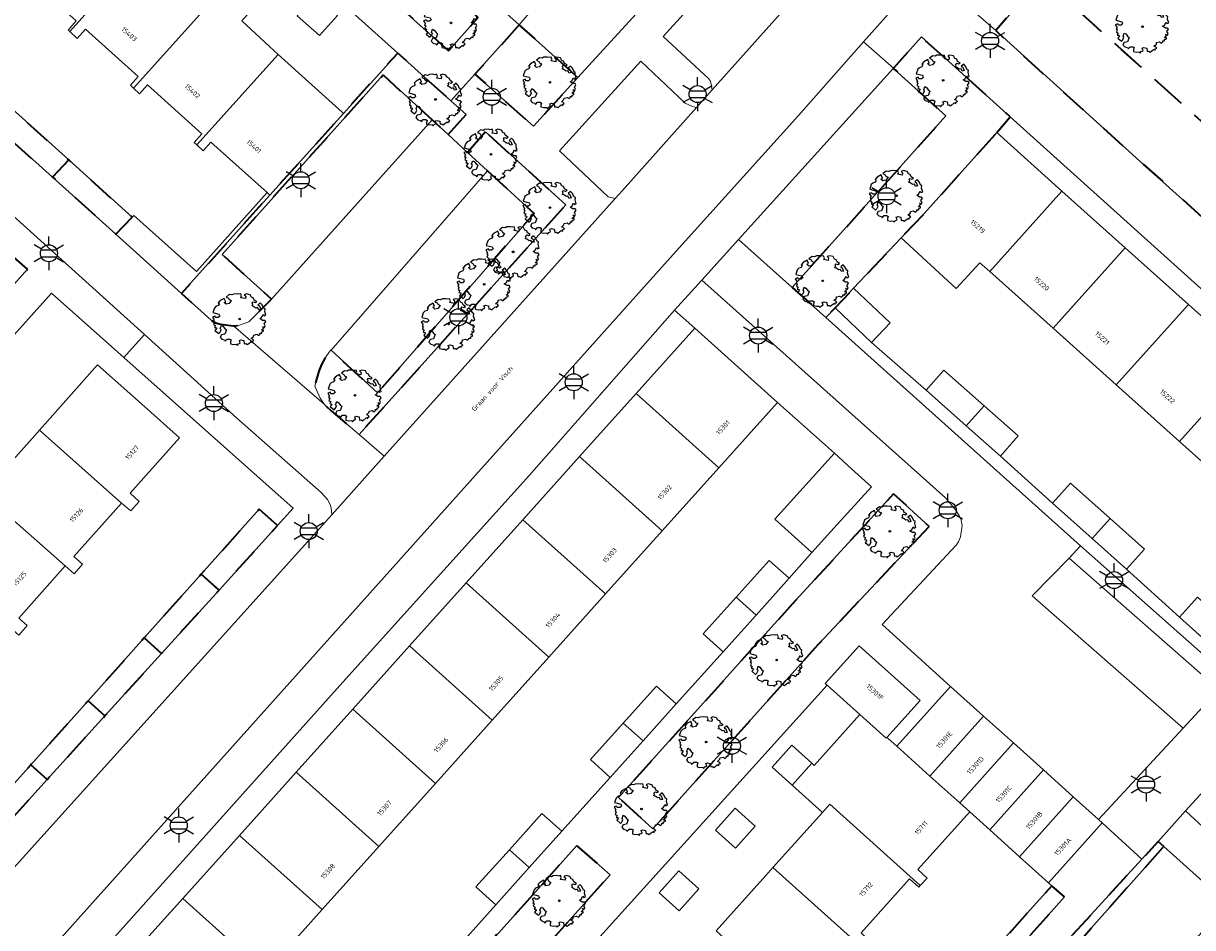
# Model space of a CAD drawing. Extents: x 105780 to 185197, y 477999 to 525027.
# Tile 251 of 562: x 107446 to 107533, y 478659 to 478727. Entities that reach past the tile are written whole.
import ezdxf
from ezdxf.enums import TextEntityAlignment as Align

# ---------------------------------------------------------------- set-up
doc = ezdxf.new("R2010")
doc.units = 0
doc.linetypes.add('XX-HIDDEN', pattern=[4, 2, -2])
for name, color, linetype, lineweight in [('B-GV-GR-BOOM-S', 252, 'Continuous', 25), ('B-GV-GR-MATERIAALGRENS-G', 252, 'XX-HIDDEN', 35), ('B-RO-IE-MEUBILAIR_WEGMEUBILAIR-S', 252, 'Continuous', 25), ('B-XX-KG-KADASTRAAL_BEBOUWING-G', 252, 'Continuous', 20), ('B1-WE-OG-BEBOUWING-T18', 7, 'Continuous', 18), ('B1-WE-OG-TERREIN_ERF-GV', 252, 'Continuous', 18), ('B1-WE-OG-TOPOGRAFIE-T18', 10, 'Continuous', 18), ('B1-WE-VH-VERHARDING_ASFALT-GV', 252, 'Continuous', 18), ('B1-WE-VH-VERHARDING_BETONSTRAATSTEEN-GV', 252, 'Continuous', 18), ('B1-WE-VH-VERHARDING_STRAATBAKSTEEN-GV', 252, 'Continuous', 18), ('B1-WE-VH-VERHARDING_TEGEL-GV', 252, 'Continuous', 18)]:
    doc.layers.add(name, color=color, linetype=linetype, lineweight=lineweight)
doc.styles.add('NLCS-ISO', font='NLCS-ISO.ttf')
doc.styles.add('NLCS-ISO-M200-T18', font='NLCS-ISO.ttf', dxfattribs={"height": 0.36})

# ---------------------------------------------------------------- blocks, each defined once
blk = doc.blocks.new('B-SIE-WEG_LICHTMAST-SO')
at = {"ltscale": 0.1}
for p, q in [((0, 1.27), (0, 2.53)), ((-1.1, 0.63), (-2.19, 1.27)), ((1.1, 0.63), (2.19, 1.27)), ((-1.1, -0.63), (-2.19, -1.27)), ((0, -1.27), (0, -2.53)), ((1.1, -0.63), (2.19, -1.27))]:
    blk.add_line(p, q, dxfattribs=at)
at = {"flags": 128}
for points in [[(-1.16, 0.5), (1.16, 0.5)], [(-1.16, -0.5), (1.16, -0.5)]]:
    blk.add_lwpolyline(points, dxfattribs=at)
at = {"ltscale": 0.1}
blk.add_circle((0, 0), 1.27, dxfattribs=at)
at = {"style": 'NLCS-ISO'}
blk.add_attdef('TYPE', text='', height=1.8, dxfattribs=at).set_placement((0, 2.53), align=Align.BOTTOM_CENTER)
blk = doc.blocks.new('B-SGR-BOOM_06')
at = {"linetype": 'Continuous', "flags": 128}
blk.add_lwpolyline([(1.079, 1.408), (1.012, 1.576), (0.879, 1.626), (0.778, 1.81), (0.509, 1.877), (0.342, 1.81), (0.443, 1.709), (0.426, 1.525), (0.091, 1.592), (0.141, 1.726), (0.074, 1.877), (-0.06, 1.844), (-0.194, 1.877), (-0.462, 1.86), (-0.596, 1.793), (-0.781, 1.826), (-1.016, 1.642), (-0.848, 1.559), (-0.798, 1.458), (-0.63, 1.374), (-0.798, 1.156), (-1.015, 1.106), (-1.166, 1.24), (-1.048, 1.287), (-1.149, 1.542), (-1.451, 1.374), (-1.602, 1.206), (-1.518, 1.139), (-1.602, 1.005), (-1.77, 0.938), (-1.887, 0.821), (-2.004, 0.486), (-1.552, 0.368), (-1.485, 0.218), (-1.602, 0.117), (-1.803, 0.117), (-1.841, 0.222), (-2.037, 0.151), (-1.903, -0.067), (-1.97, -0.151), (-1.887, -0.218), (-1.954, -0.402), (-1.813, -0.473), (-1.887, -0.62), (-1.77, -0.637), (-1.717, -0.683), (-1.848, -0.843), (-1.568, -1.073), (-1.467, -0.972), (-1.384, -0.788), (-1.451, -0.704), (-1.367, -0.47), (-1.25, -0.537), (-1.115, -0.704), (-0.998, -0.804), (-1.115, -1.123), (-1.367, -1.173), (-1.467, -1.358), (-1.333, -1.508), (-1.133, -1.559), (-1.108, -1.609), (-1.082, -1.659), (-0.931, -1.491), (-0.73, -1.491), (-0.63, -1.559), (-0.68, -1.709), (-0.68, -1.844), (-0.462, -1.894), (-0.244, -1.877), (-0.194, -1.978), (-0.093, -1.86), (0.041, -1.793), (-0.024, -1.603), (0.108, -1.559), (0.309, -1.609), (0.342, -1.844), (0.46, -1.826), (0.577, -1.894), (0.828, -1.693), (0.946, -1.742), (0.929, -1.659), (1.063, -1.592), (0.963, -1.491), (0.845, -1.458), (1.03, -1.29), (1.046, -1.19), (1.264, -1.139), (1.415, -1.223), (1.515, -1.123), (1.508, -1.053), (1.649, -1.053), (1.649, -0.955), (1.784, -0.905), (1.784, -0.821), (1.633, -0.821), (1.817, -0.636), (1.7, -0.57), (1.851, -0.62), (1.901, -0.503), (1.817, -0.368), (1.934, -0.184), (1.867, -0.101), (1.7, -0.101), (1.499, 0.034), (1.633, 0.117), (1.75, 0.335), (1.817, 0.235), (1.951, 0.285), (1.867, 0.57), (1.884, 0.755), (1.8, 0.788), (1.666, 1.056), (1.531, 1.205), (1.35, 1.042), (1.465, 0.972), (1.566, 0.721), (1.415, 0.687), (1.331, 0.854), (1.197, 0.822), (1.063, 0.922), (0.895, 1.006), (0.979, 1.073), (0.929, 1.173), (1.012, 1.274), (1.146, 1.223), (1.264, 1.291)], close=True, dxfattribs=at)
blk.add_circle((0, 0), 0.06)
at = {"style": 'NLCS-ISO'}
blk.add_attdef('SOORT', text='', height=0.3, dxfattribs=at).set_placement((0, -0.36), align=Align.TOP_CENTER)

msp = doc.modelspace()

# ---------------------------------------------------------------- linework, layer by layer
at = {"layer": 'B-GV-GR-MATERIAALGRENS-G', "flags": 128}
for points in [[(107471.656, 478734.793), (107467.863, 478733.749), (107478.011, 478724.661), (107480.211, 478727.136)], [(107522.209, 478730.112), (107554.582, 478701.058), (107558.535, 478705.455), (107558.368, 478705.606), (107534.49, 478727.007), (107526.135, 478734.496)], [(107522.209, 478730.112), (107518.803, 478726.164), (107529.825, 478716.194), (107550.896, 478697.27), (107551.026, 478697.153), (107554.582, 478701.058)], [(107483.282, 478726.598), (107479.968, 478722.914), (107484.328, 478719.043), (107487.649, 478722.673)], [(107434.399, 478720.63), (107434.679, 478720.943), (107428.661, 478726.336), (107428.381, 478726.023), (107423.425, 478720.548), (107424.56, 478719.532), (107430.631, 478714.094), (107436.843, 478708.529), (107438.34, 478707.188), (107442.327, 478703.616), (107446.622, 478708.382), (107442.886, 478711.627), (107440.148, 478708.457), (107430.798, 478716.67)], [(107518.877, 478718.565), (107519.888, 478719.733), (107513.264, 478725.696), (107511.176, 478723.359), (107511.266, 478723.279), (107515.091, 478719.804), (107503.626, 478707.025), (107506.133, 478704.78), (107506.826, 478705.508), (107508.202, 478706.96), (107511.752, 478710.713), (107513.499, 478712.56)], [(107477.967, 478718.424), (107479.316, 478719.916), (107478.187, 478720.929), (107474.213, 478724.497), (107470.165, 478719.999), (107464.683, 478713.907), (107458.997, 478707.588), (107458.086, 478706.577), (107460.306, 478704.578), (107460.635, 478704.388), (107461.003, 478704.276), (107461.982, 478704.164), (107462.349, 478704.185), (107463.126, 478704.463), (107464.794, 478706.153), (107461.119, 478709.481), (107473.124, 478722.868), (107476.777, 478719.516)], [(107444.973, 478720.778), (107443.772, 478719.437), (107448.485, 478715.248), (107449.688, 478716.528)], [(107480.769, 478718.611), (107479.423, 478717.087), (107480.922, 478715.712), (107484.386, 478712.533), (107472.7, 478699.157), (107469.25, 478702.351), (107469.223, 478702.376), (107468.873, 478701.874), (107468.541, 478701.268), (107468.346, 478700.772), (107468.026, 478699.672), (107468.432, 478698.772), (107468.725, 478698.331), (107469.244, 478697.83), (107471.33, 478696.05), (107486.759, 478713.185)], [(107449.688, 478716.528), (107448.485, 478715.248), (107453.192, 478710.985), (107454.414, 478712.268)], [(107501.172, 478680.671), (107490.671, 478668.994), (107493.246, 478666.679), (107505.563, 478680.396), (107513.849, 478689.213), (107511.183, 478691.636), (107503.881, 478683.684)], [(107465.256, 478689.273), (107463.888, 478690.5), (107459.566, 478685.661), (107460.898, 478684.467)], [(107460.898, 478684.467), (107459.566, 478685.661), (107455.321, 478680.908), (107456.616, 478679.744)], [(107456.616, 478679.744), (107455.321, 478680.908), (107451.124, 478676.209), (107452.384, 478675.078)], [(107452.384, 478675.078), (107451.124, 478676.209), (107446.861, 478671.436), (107448.085, 478670.337)], [(107448.085, 478670.337), (107446.861, 478671.436), (107442.597, 478666.662), (107443.787, 478665.595)], [(107484.287, 478661.758), (107481.074, 478658.171), (107468.788, 478644.459), (107471.228, 478642.234), (107490.052, 478663.24), (107487.57, 478665.422)], [(107531.325, 478665.353), (107530.911, 478665.725), (107529.697, 478664.399), (107518.885, 478652.597), (107524.334, 478647.658), (107525.616, 478649.125), (107521.044, 478653.221), (107525.514, 478658.217), (107525.219, 478658.475), (107525.918, 478659.255)], [(107523.939, 478661.596), (107522.996, 478662.42), (107518.618, 478657.561), (107519.511, 478656.63)]]:
    msp.add_lwpolyline(points, close=True, dxfattribs=at)
at = {"layer": 'B-XX-KG-KADASTRAAL_BEBOUWING-G', "flags": 128}
for points in [[(107455.856, 478732.874), (107455.298, 478733.376), (107451.136, 478737.121), (107445.031, 478730.336), (107445.599, 478729.807), (107446.225, 478730.515), (107450.246, 478726.898), (107449.636, 478726.211), (107449.759, 478726.097)], [(107460.576, 478728.627), (107459.943, 478729.196), (107455.856, 478732.874), (107449.759, 478726.097), (107450.318, 478725.576), (107450.937, 478726.276), (107454.862, 478722.744), (107454.289, 478722.098), (107454.513, 478721.889)], [(107462.605, 478726.9), (107463.244, 478727.611), (107463.155, 478729.518), (107464.992, 478731.537), (107463.383, 478733.002), (107459.943, 478729.196), (107460.576, 478728.627), (107454.513, 478721.889), (107454.971, 478721.463), (107455.552, 478722.122), (107459.601, 478718.48), (107459.029, 478717.836), (107459.235, 478717.644), (107465.296, 478724.38), (107464.666, 478724.982)], [(107480.495, 478729.103), (107483.282, 478726.598), (107484.577, 478728.132), (107481.832, 478730.589)], [(107469.714, 478727.293), (107468.06, 478728.768), (107466.729, 478727.275), (107468.383, 478725.8)], [(107470.077, 478720.078), (107465.296, 478724.38), (107459.235, 478717.644), (107459.711, 478717.201), (107460.292, 478717.858), (107464.471, 478714.098), (107464.683, 478713.907), (107470.165, 478719.999)], [(107523.742, 478714.209), (107518.877, 478718.565), (107513.499, 478712.56), (107511.752, 478710.713), (107515.858, 478706.934), (107517.623, 478708.867), (107518.364, 478708.204)], [(107528.457, 478709.987), (107523.742, 478714.209), (107518.364, 478708.204), (107523.08, 478703.981)], [(107533.173, 478705.764), (107528.457, 478709.987), (107523.08, 478703.981), (107527.795, 478699.759)], [(107508.202, 478706.96), (107506.826, 478705.508), (107509.548, 478702.928), (107510.924, 478704.38)], [(107537.889, 478701.542), (107533.173, 478705.764), (107527.795, 478699.759), (107532.511, 478695.536)], [(107496.367, 478703.979), (107492.006, 478699.124), (107498.17, 478693.588), (107502.531, 478698.443)], [(107447.497, 478696.377), (107453.609, 478690.951), (107454.312, 478690.361), (107454.937, 478691.076), (107454.256, 478691.676), (107457.94, 478695.806), (107455.328, 478698.136), (107451.841, 478701.246)], [(107542.604, 478697.32), (107537.889, 478701.542), (107532.511, 478695.536), (107537.227, 478691.314)], [(107513.617, 478699.366), (107516.602, 478696.716), (107517.935, 478698.206), (107514.944, 478700.861)], [(107492.006, 478699.124), (107487.779, 478694.417), (107493.943, 478688.881), (107498.17, 478693.588)], [(107517.935, 478698.206), (107516.602, 478696.716), (107519.147, 478694.457), (107520.474, 478695.952)], [(107447.497, 478696.377), (107447.148, 478695.986), (107443.287, 478691.657), (107449.425, 478686.26), (107450.087, 478685.678), (107450.713, 478686.393), (107450.058, 478686.97), (107453.609, 478690.951)], [(107487.779, 478694.417), (107483.552, 478689.711), (107489.716, 478684.175), (107493.943, 478688.881)], [(107508.048, 478693.509), (107506.772, 478694.663), (107502.331, 478689.752), (107505.091, 478687.256), (107506.99, 478689.356), (107509.532, 478692.167)], [(107524.38, 478692.438), (107523.047, 478690.947), (107525.991, 478688.315), (107527.326, 478689.806)], [(107443.287, 478691.657), (107442.95, 478691.279), (107439.076, 478686.937), (107445.175, 478681.497), (107445.329, 478681.671), (107445.965, 478681.112), (107446.591, 478681.827), (107445.964, 478682.381), (107449.425, 478686.26)], [(107527.326, 478689.806), (107525.991, 478688.315), (107528.561, 478686.018), (107529.894, 478687.509)], [(107483.552, 478689.711), (107479.325, 478685.005), (107485.489, 478679.468), (107489.716, 478684.175)], [(107503.402, 478685.343), (107501.916, 478686.678), (107499.446, 478683.928), (107500.932, 478682.594)], [(107479.325, 478685.005), (107475.097, 478680.298), (107481.261, 478674.762), (107485.489, 478679.468)], [(107500.932, 478682.594), (107499.446, 478683.928), (107496.994, 478681.199), (107498.48, 478679.864)], [(107532.51, 478682.448), (107535.428, 478679.815), (107536.762, 478681.305), (107533.849, 478683.933)], [(107475.097, 478680.298), (107470.871, 478675.592), (107477.034, 478670.056), (107481.261, 478674.762)], [(107506.237, 478677.369), (107508.672, 478675.178), (107510.628, 478673.421), (107510.686, 478673.485), (107513.163, 478676.24), (107508.628, 478680.317), (107506.092, 478677.499)], [(107494.987, 478675.976), (107493.501, 478677.311), (107491.025, 478674.556), (107492.512, 478673.221)], [(107517.894, 478675.072), (107515.439, 478677.28), (107511.426, 478672.82), (107513.894, 478670.6)], [(107470.871, 478675.592), (107466.643, 478670.885), (107472.807, 478665.349), (107477.034, 478670.056)], [(107516.123, 478668.594), (107513.894, 478670.6), (107511.426, 478672.82), (107510.804, 478673.379), (107510.686, 478673.485), (107510.628, 478673.421), (107508.672, 478675.178), (107505.273, 478671.393), (107505.086, 478671.558), (107503.615, 478669.923), (107505.878, 478667.892), (107506.428, 478668.505), (107513.18, 478662.443), (107513.698, 478662.989), (107513.006, 478663.632), (107516.864, 478667.928)], [(107520.124, 478673.066), (107517.894, 478675.072), (107513.894, 478670.6), (107516.123, 478668.594)], [(107492.512, 478673.221), (107491.025, 478674.556), (107488.579, 478671.833), (107490.065, 478670.498)], [(107505.086, 478671.558), (107503.599, 478672.896), (107502.128, 478671.261), (107503.615, 478669.923)], [(107522.355, 478671.059), (107520.124, 478673.066), (107516.123, 478668.594), (107516.864, 478667.928), (107518.354, 478666.588)], [(107466.643, 478670.885), (107462.416, 478666.179), (107468.58, 478660.643), (107472.807, 478665.349)], [(107524.585, 478669.053), (107522.355, 478671.059), (107518.354, 478666.588), (107520.585, 478664.581)], [(107526.743, 478667.112), (107526.456, 478667.37), (107524.585, 478669.053), (107520.585, 478664.581), (107522.73, 478662.652)], [(107534.303, 478669.486), (107532.952, 478668.012), (107534.6, 478666.501), (107535.951, 478667.975)], [(107499.395, 478665.233), (107500.866, 478666.868), (107499.379, 478668.206), (107497.908, 478666.571)], [(107506.428, 478668.505), (107505.878, 478667.892), (107502.188, 478663.781), (107508.911, 478657.745), (107509.429, 478658.291), (107508.766, 478658.908), (107512.38, 478662.934), (107513.073, 478662.331), (107513.18, 478662.443)], [(107486.458, 478666.484), (107484.972, 478667.819), (107482.539, 478665.111), (107484.025, 478663.776)], [(107462.416, 478666.179), (107458.189, 478661.472), (107464.353, 478655.936), (107468.58, 478660.643)], [(107484.025, 478663.776), (107482.539, 478665.111), (107480.05, 478662.34), (107481.536, 478661.005)], [(107536.069, 478661.121), (107535.695, 478661.455), (107531.325, 478665.353), (107525.918, 478659.255), (107525.219, 478658.475), (107525.514, 478658.217), (107525.942, 478657.844), (107526.635, 478658.614), (107530.687, 478654.991)], [(107502.188, 478663.781), (107501.663, 478663.197), (107497.947, 478659.057), (107503.974, 478653.571), (107504.657, 478653.033), (107505.214, 478653.619), (107504.562, 478654.225), (107508.139, 478658.211), (107508.804, 478657.633), (107508.911, 478657.745)], [(107495.189, 478660.558), (107496.66, 478662.193), (107495.173, 478663.531), (107493.702, 478661.896)], [(107458.189, 478661.472), (107453.828, 478656.617), (107459.991, 478651.08), (107459.996, 478651.086), (107464.353, 478655.936)]]:
    msp.add_lwpolyline(points, close=True, dxfattribs=at)
at = {"layer": 'B1-WE-OG-TERREIN_ERF-GV', "flags": 128}
for points in [[(107462.605, 478726.9), (107464.666, 478724.982), (107465.296, 478724.38), (107470.077, 478720.078), (107470.165, 478719.999), (107474.213, 478724.497), (107426.363, 478767.447)], [(107484.577, 478728.132), (107483.282, 478726.598), (107487.649, 478722.673), (107500.718, 478736.958)], [(107444.973, 478720.778), (107449.688, 478716.528), (107454.414, 478712.268), (107454.537, 478712.397), (107459.205, 478708.218), (107464.471, 478714.098), (107460.292, 478717.858), (107459.711, 478717.201), (107459.235, 478717.644), (107459.029, 478717.836), (107459.601, 478718.48), (107455.552, 478722.122), (107454.971, 478721.463), (107454.513, 478721.889), (107454.289, 478722.098), (107454.862, 478722.744), (107450.937, 478726.276), (107450.318, 478725.576), (107449.759, 478726.097), (107449.636, 478726.211), (107450.246, 478726.898)], [(107537.227, 478691.314), (107532.511, 478695.536), (107527.795, 478699.759), (107523.08, 478703.981), (107518.364, 478708.204), (107517.623, 478708.867), (107515.858, 478706.934), (107511.752, 478710.713), (107508.202, 478706.96), (107510.924, 478704.38), (107509.548, 478702.928), (107513.617, 478699.366), (107514.944, 478700.861), (107517.935, 478698.206), (107520.474, 478695.952), (107519.147, 478694.457), (107523.047, 478690.947), (107524.38, 478692.438), (107527.326, 478689.806), (107529.894, 478687.509), (107528.561, 478686.018), (107532.51, 478682.448), (107533.849, 478683.933)], [(107442.597, 478666.662), (107446.861, 478671.436), (107451.124, 478676.209), (107455.321, 478680.908), (107459.566, 478685.661), (107463.888, 478690.5), (107465.256, 478689.273), (107466.432, 478690.571), (107453.785, 478701.798), (107448.39, 478706.587), (107410.99, 478664.9)], [(107443.287, 478691.657), (107447.148, 478695.986), (107447.497, 478696.377), (107451.841, 478701.246), (107455.328, 478698.136), (107457.94, 478695.806), (107454.256, 478691.676), (107454.937, 478691.076), (107454.312, 478690.361), (107453.609, 478690.951), (107450.058, 478686.97), (107450.713, 478686.393), (107450.087, 478685.678), (107449.425, 478686.26), (107445.964, 478682.381), (107446.591, 478681.827), (107445.965, 478681.112)], [(107477.917, 478656.976), (107481.536, 478661.005), (107480.05, 478662.34), (107482.539, 478665.111), (107484.972, 478667.819), (107486.458, 478666.484), (107490.065, 478670.498), (107488.579, 478671.833), (107491.025, 478674.556), (107493.501, 478677.311), (107494.987, 478675.976), (107498.48, 478679.864), (107496.994, 478681.199), (107499.446, 478683.928), (107501.916, 478686.678), (107503.402, 478685.343), (107505.091, 478687.256), (107502.331, 478689.752), (107506.772, 478694.663), (107502.531, 478698.443), (107498.17, 478693.588), (107493.943, 478688.881), (107489.716, 478684.175), (107485.489, 478679.468), (107481.261, 478674.762), (107477.034, 478670.056), (107472.807, 478665.349), (107468.58, 478660.643), (107464.353, 478655.936)], [(107497.947, 478659.057), (107501.663, 478663.197), (107502.188, 478663.781), (107505.878, 478667.892), (107503.615, 478669.923), (107502.128, 478671.261), (107503.599, 478672.896), (107505.086, 478671.558), (107505.273, 478671.393), (107508.672, 478675.178), (107506.237, 478677.369), (107475.837, 478643.729)], [(107534.6, 478666.501), (107532.952, 478668.012), (107530.911, 478665.725), (107531.325, 478665.353), (107535.695, 478661.455)], [(107518.618, 478657.561), (107522.996, 478662.42), (107522.73, 478662.652), (107520.585, 478664.581), (107518.354, 478666.588), (107516.864, 478667.928), (107513.006, 478663.632), (107513.698, 478662.989), (107513.18, 478662.443), (107513.073, 478662.331), (107512.38, 478662.934), (107508.766, 478658.908)]]:
    msp.add_lwpolyline(points, dxfattribs=at)
for points in [[(107468.383, 478725.8), (107466.729, 478727.275), (107468.06, 478728.768), (107469.714, 478727.293)], [(107555.317, 478687.837), (107519.888, 478719.733), (107518.877, 478718.565), (107523.742, 478714.209), (107528.457, 478709.987), (107533.173, 478705.764), (107537.889, 478701.542), (107542.604, 478697.32), (107547.32, 478693.097), (107552.035, 478688.875), (107556.751, 478684.652), (107561.467, 478680.43), (107566.182, 478676.208), (107570.898, 478671.985), (107575.613, 478667.763), (107580.329, 478663.54), (107585.045, 478659.318), (107589.76, 478655.096), (107594.476, 478650.873), (107599.191, 478646.651), (107603.854, 478642.475), (107604.769, 478643.496), (107583.429, 478662.739)], [(107454.537, 478712.397), (107454.414, 478712.268), (107453.192, 478710.985), (107458.086, 478706.577), (107458.997, 478707.588), (107464.683, 478713.907), (107464.471, 478714.098), (107459.205, 478708.218)], [(107475.097, 478680.298), (107479.325, 478685.005), (107483.552, 478689.711), (107487.779, 478694.417), (107492.006, 478699.124), (107496.367, 478703.979), (107494.864, 478705.329), (107484.051, 478693.025), (107470.132, 478677.588), (107452.442, 478657.86), (107453.828, 478656.617), (107458.189, 478661.472), (107462.416, 478666.179), (107466.643, 478670.885), (107470.871, 478675.592)], [(107499.395, 478665.233), (107497.908, 478666.571), (107499.379, 478668.206), (107500.866, 478666.868)], [(107495.189, 478660.558), (107493.702, 478661.896), (107495.173, 478663.531), (107496.66, 478662.193)]]:
    msp.add_lwpolyline(points, close=True, dxfattribs=at)
at = {"layer": 'B1-WE-VH-VERHARDING_ASFALT-GV', "flags": 128}
msp.add_lwpolyline([(107513.674, 478730.654), (107515.614, 478732.843), (107511.11, 478736.786), (107510.052, 478735.617), (107509.231, 478734.698), (107506.537, 478731.679), (107504.88, 478729.822), (107497.668, 478721.742), (107496.503, 478720.439), (107490.972, 478714.254), (107490.424, 478713.641), (107473.214, 478694.441), (107469.299, 478690.073), (107442.823, 478660.722), (107426.017, 478641.715), (107425.855, 478641.582), (107422.61, 478638.013), (107427.14, 478634.013), (107494.528, 478709.236), (107504.091, 478719.843), (107508.955, 478725.33)], close=True, dxfattribs=at)
at = {"layer": 'B1-WE-VH-VERHARDING_BETONSTRAATSTEEN-GV', "flags": 128}
for points in [[(107504.88, 478729.822), (107504.483, 478729.954), (107504.262, 478730.082), (107500.848, 478733.246), (107494.019, 478725.726), (107497.396, 478722.593), (107497.537, 478722.41), (107497.668, 478721.742)], [(107494.864, 478705.329), (107496.891, 478707.569), (107499.633, 478710.6), (107511.176, 478723.359), (107508.955, 478725.33), (107504.091, 478719.843), (107494.528, 478709.236), (107427.14, 478634.013), (107408.556, 478613.327), (107410.735, 478611.364), (107419.905, 478621.475), (107422.698, 478624.499), (107427.977, 478630.213), (107434.29, 478624.515), (107436.393, 478626.894), (107430.014, 478632.73), (107432.002, 478634.888), (107446.364, 478650.815), (107447.81, 478652.408), (107449.162, 478653.948), (107451.752, 478657.09), (107452.442, 478657.86), (107470.132, 478677.588), (107484.051, 478693.025)], [(107496.503, 478720.439), (107496.187, 478720.508), (107495.655, 478720.75), (107492.342, 478723.879), (107487.245, 478718.267), (107486.282, 478717.205), (107489.901, 478713.789), (107490.424, 478713.641), (107490.972, 478714.254)], [(107511.176, 478723.359), (107499.633, 478710.6), (107503.626, 478707.025), (107515.091, 478719.804), (107511.266, 478723.279)], [(107476.777, 478719.516), (107473.124, 478722.868), (107461.119, 478709.481), (107464.794, 478706.153)], [(107480.922, 478715.712), (107479.423, 478717.087), (107477.967, 478718.424), (107476.777, 478719.516), (107464.794, 478706.153), (107463.126, 478704.463), (107462.349, 478704.185), (107461.982, 478704.164), (107468.725, 478698.331), (107468.432, 478698.772), (107468.026, 478699.672), (107468.346, 478700.772), (107468.541, 478701.268), (107468.873, 478701.874), (107469.223, 478702.376), (107469.25, 478702.351)], [(107484.386, 478712.533), (107480.922, 478715.712), (107469.25, 478702.351), (107472.7, 478699.157)], [(107503.626, 478707.025), (107499.633, 478710.6), (107496.891, 478707.569), (107515.059, 478691.331), (107515.797, 478690.437), (107516.075, 478690.034), (107516.233, 478689.675), (107516.292, 478689.278), (107516.171, 478688.436), (107516.022, 478688.072), (107515.861, 478687.818), (107510.337, 478681.902), (107515.439, 478677.28), (107517.894, 478675.072), (107520.124, 478673.066), (107522.355, 478671.059), (107524.585, 478669.053), (107526.456, 478667.37), (107532.772, 478674.181), (107521.522, 478684.032), (107524.271, 478686.845), (107525.136, 478687.762), (107506.133, 478704.78)], [(107490.671, 478668.994), (107501.172, 478680.671), (107503.881, 478683.684), (107511.183, 478691.636), (107513.849, 478689.213), (107505.563, 478680.396), (107493.246, 478666.679)], [(107524.271, 478686.845), (107521.522, 478684.032), (107532.772, 478674.181), (107535.444, 478677.062)], [(107490.052, 478663.24), (107471.228, 478642.234), (107468.788, 478644.459), (107481.074, 478658.171), (107484.287, 478661.758), (107487.57, 478665.422)]]:
    msp.add_lwpolyline(points, close=True, dxfattribs=at)
for points in [[(107445.02, 478712.834), (107455.328, 478703.512), (107462.202, 478697.296), (107468.504, 478691.731), (107468.984, 478691.208), (107469.182, 478690.855), (107469.255, 478690.594), (107469.299, 478690.073), (107473.214, 478694.441), (107471.33, 478696.05), (107469.244, 478697.83), (107468.725, 478698.331), (107461.982, 478704.164), (107461.003, 478704.276), (107460.635, 478704.388), (107460.306, 478704.578), (107458.086, 478706.577), (107453.192, 478710.985), (107448.485, 478715.248), (107443.772, 478719.437)], [(107475.837, 478643.729), (107506.237, 478677.369), (107506.092, 478677.499), (107508.628, 478680.317), (107513.163, 478676.24), (107510.686, 478673.485), (107510.804, 478673.379), (107511.426, 478672.82), (107515.439, 478677.28), (107510.337, 478681.902), (107515.861, 478687.818), (107516.022, 478688.072), (107516.171, 478688.436), (107516.292, 478689.278), (107516.233, 478689.675), (107516.075, 478690.034), (107515.797, 478690.437), (107515.059, 478691.331), (107496.891, 478707.569), (107494.864, 478705.329), (107496.367, 478703.979), (107502.531, 478698.443), (107506.772, 478694.663), (107508.048, 478693.509), (107509.532, 478692.167), (107506.99, 478689.356), (107505.091, 478687.256), (107503.402, 478685.343), (107500.932, 478682.594), (107498.48, 478679.864), (107494.987, 478675.976), (107492.512, 478673.221), (107490.065, 478670.498), (107486.458, 478666.484), (107484.025, 478663.776), (107481.536, 478661.005), (107477.917, 478656.976)]]:
    msp.add_lwpolyline(points, dxfattribs=at)
at = {"layer": 'B1-WE-VH-VERHARDING_STRAATBAKSTEEN-GV', "flags": 128}
for points in [[(107426.363, 478767.447), (107474.213, 478724.497), (107478.187, 478720.929), (107479.968, 478722.914), (107483.282, 478726.598), (107480.495, 478729.103)], [(107410.99, 478664.9), (107448.39, 478706.587), (107453.785, 478701.798), (107455.328, 478703.512), (107445.02, 478712.834)], [(107442.886, 478711.627), (107446.622, 478708.382), (107442.327, 478703.616)], [(107518.885, 478652.597), (107529.697, 478664.399), (107526.743, 478667.112), (107522.73, 478662.652), (107522.996, 478662.42), (107523.939, 478661.596), (107519.511, 478656.63)]]:
    msp.add_lwpolyline(points, dxfattribs=at)
msp.add_lwpolyline([(107456.427, 478748.424), (107468.291, 478737.805), (107469.748, 478736.501), (107471.656, 478734.793), (107480.211, 478727.136), (107478.011, 478724.661), (107467.863, 478733.749), (107467.535, 478734.042), (107466.079, 478735.346), (107464.579, 478736.69), (107454.187, 478745.996)], close=True, dxfattribs=at)
at = {"layer": 'B1-WE-VH-VERHARDING_TEGEL-GV', "flags": 128}
for points in [[(107500.718, 478736.958), (107487.649, 478722.673), (107484.328, 478719.043), (107479.968, 478722.914), (107478.187, 478720.929), (107479.316, 478719.916), (107477.967, 478718.424), (107479.423, 478717.087), (107480.769, 478718.611), (107486.759, 478713.185), (107471.33, 478696.05), (107473.214, 478694.441), (107490.424, 478713.641), (107489.901, 478713.789), (107486.282, 478717.205), (107487.245, 478718.267), (107492.342, 478723.879), (107495.655, 478720.75), (107496.187, 478720.508), (107496.503, 478720.439), (107497.668, 478721.742), (107497.537, 478722.41), (107497.396, 478722.593), (107494.019, 478725.726), (107500.848, 478733.246)], [(107519.203, 478736.408), (107518.536, 478735.902), (107517.147, 478734.572), (107515.614, 478732.843), (107513.674, 478730.654), (107518.803, 478726.164), (107522.209, 478730.112), (107526.135, 478734.496)], [(107442.823, 478660.722), (107469.299, 478690.073), (107469.255, 478690.594), (107469.182, 478690.855), (107468.984, 478691.208), (107468.504, 478691.731), (107462.202, 478697.296), (107455.328, 478703.512), (107453.785, 478701.798), (107466.432, 478690.571), (107465.256, 478689.273), (107460.898, 478684.467), (107456.616, 478679.744), (107452.384, 478675.078), (107448.085, 478670.337), (107443.787, 478665.595)], [(107536.24, 478677.921), (107525.136, 478687.762), (107524.271, 478686.845), (107535.444, 478677.062), (107532.772, 478674.181), (107526.456, 478667.37), (107526.743, 478667.112), (107529.697, 478664.399), (107530.911, 478665.725), (107532.952, 478668.012), (107534.303, 478669.486)]]:
    msp.add_lwpolyline(points, dxfattribs=at)
for points in [[(107552.026, 478696.255), (107551.026, 478697.153), (107550.896, 478697.27), (107529.825, 478716.194), (107518.803, 478726.164), (107513.674, 478730.654), (107508.955, 478725.33), (107511.176, 478723.359), (107513.264, 478725.696), (107519.888, 478719.733), (107555.317, 478687.837), (107583.429, 478662.739), (107604.769, 478643.496), (107604.969, 478643.316), (107609.183, 478639.515), (107611.096, 478637.726), (107614.736, 478634.278), (107614.865, 478633.895), (107617.848, 478637.179), (107613.086, 478641.401), (107593.706, 478658.811), (107585.103, 478666.54), (107580.132, 478671.006), (107579.165, 478671.875)], [(107523.047, 478690.947), (107519.147, 478694.457), (107516.602, 478696.716), (107513.617, 478699.366), (107509.548, 478702.928), (107506.826, 478705.508), (107506.133, 478704.78), (107525.136, 478687.762), (107536.24, 478677.921), (107536.856, 478678.527), (107535.428, 478679.815), (107532.51, 478682.448), (107528.561, 478686.018), (107525.991, 478688.315)]]:
    msp.add_lwpolyline(points, close=True, dxfattribs=at)

# ---------------------------------------------------------------- block references
at = {"layer": 'B-GV-GR-BOOM-S', "linetype": 'Continuous', "lineweight": 0}
for p in [(107478.187, 478726.743), (107529.75, 478726.459), (107485.574, 478722.318), (107514.884, 478722.466), (107477.037, 478721.037), (107481.175, 478716.938), (107511.411, 478713.865), (107485.577, 478712.972), (107482.819, 478709.675), (107480.665, 478707.26), (107505.894, 478707.514), (107462.437, 478704.668), (107478.009, 478704.307), (107471.036, 478698.985), (107510.907, 478688.848), (107502.466, 478679.252), (107497.214, 478673.138), (107492.392, 478668.144), (107486.271, 478661.305)]:
    msp.add_blockref('B-SGR-BOOM_06', p, dxfattribs=at)
at = {"layer": 'B-RO-IE-MEUBILAIR_WEGMEUBILAIR-S', "xscale": 0.5, "yscale": 0.5, "zscale": 0.5}
for p in [(107518.385, 478725.402), (107481.222, 478721.24), (107496.573, 478721.434), (107466.986, 478715.012), (107510.669, 478713.816), (107448.207, 478709.567), (107478.743, 478704.795), (107501.091, 478703.436), (107487.341, 478699.954), (107460.511, 478698.405), (107515.228, 478690.41), (107467.584, 478688.863), (107527.629, 478685.205), (107499.134, 478672.858), (107530.008, 478669.969), (107457.893, 478666.925)]:
    msp.add_blockref('B-SIE-WEG_LICHTMAST-SO', p, dxfattribs=at)

# ---------------------------------------------------------------- texts
at = {"layer": 'B1-WE-OG-BEBOUWING-T18', "style": 'NLCS-ISO-M200-T18'}
for s, rotation, p in [('15403', 318, (107454.191, 478725.905)), ('15402', 318, (107458.912, 478721.657)), ('15401', 318, (107463.492, 478717.536)), ('15219', 318.2, (107517.46, 478711.564)), ('15220', 318.2, (107522.219, 478707.302)), ('15221', 318.2, (107526.75, 478703.245)), ('15222', 318.2, (107531.606, 478698.896)), ('15301', 48.3, (107498.464, 478696.586)), ('15127', 48.2, (107454.415, 478694.711)), ('15302', 48.3, (107494.12, 478691.757)), ('15126', 48.2, (107450.262, 478690.055)), ('15303', 48.3, (107490.015, 478687.048)), ('15125', 48.2, (107446.027, 478685.309)), ('15304', 48.3, (107485.789, 478682.219)), ('15305', 48.3, (107481.563, 478677.51)), ('15301F', 318, (107509.798, 478676.855)), ('15306', 48.3, (107477.458, 478672.922)), ('15301E', 48.2, (107514.965, 478673.297)), ('15301D', 48.2, (107517.289, 478671.397)), ('15301C', 48.2, (107519.407, 478669.264)), ('15307', 48.2, (107473.228, 478668.214)), ('15301B', 48.2, (107521.675, 478667.3)), ('15711', 48.1, (107513.24, 478666.738)), ('15301A', 48, (107523.801, 478665.337)), ('15308', 48.3, (107469.007, 478663.505)), ('15712', 48.1, (107509.125, 478662.155))]:
    msp.add_text(s, height=0.36, rotation=rotation, dxfattribs=at).set_placement(p, align=Align.MIDDLE)
at = {"layer": 'B1-WE-OG-TOPOGRAFIE-T18', "style": 'NLCS-ISO-M200-T18'}
msp.add_text('Graan voor Visch', height=0.36, rotation=47.8, dxfattribs=at).set_placement((107481.263, 478699.469), align=Align.MIDDLE)

doc.saveas('drawing.dxf')
